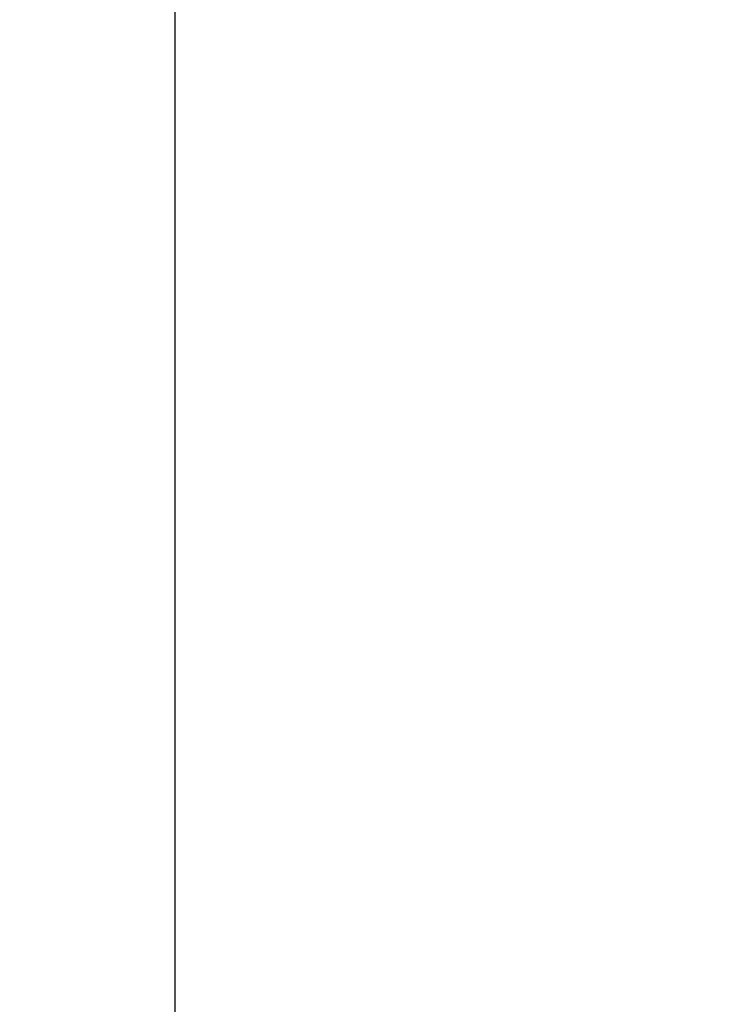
# Model space of a CAD drawing. Header units: millimetres. Extents: x -505 to 505, y 0 to 800.
# Tile 575 of 656: x -151.672 to -151.416, y 342.964 to 343.326. Entities that reach past the tile are written whole.
import ezdxf

# ---------------------------------------------------------------- set-up
doc = ezdxf.new("R2010")
doc.units = ezdxf.units.MM
doc.header["$MEASUREMENT"] = 0
doc.layers.add('IGES level 1', color=255, linetype='Continuous')
doc.layers.add('IGES level 12', color=255, linetype='Continuous')

msp = doc.modelspace()

# ---------------------------------------------------------------- linework, layer by layer
at = {"layer": 'IGES level 1'}
for points in [[(-191.18584, 355.97947, 190.25192), (20.90763, 347.21908, 21.61319), (233.00109, 338.4587, -147.02555)], [(233.00109, 338.4587, -147.02555), (20.90763, 347.21908, 21.61319), (-191.18584, 355.97947, 190.25192)], [(195.47753, 337.9529, -156.76228), (-20.80552, 346.88633, 15.20766), (-237.08857, 355.81976, 187.17759)], [(-237.08857, 355.81976, 187.17759), (-20.80552, 346.88633, 15.20766), (195.47753, 337.9529, -156.76228)]]:
    msp.add_open_spline(points, degree=2, dxfattribs=at)
at = {"layer": 'IGES level 12'}
for points in [[(-233.00109, 338.4587, -147.02555), (-128.94286, 342.75676, -64.28727), (-24.88462, 347.05482, 18.45101)], [(-24.88462, 347.05482, 18.45101), (-128.94286, 342.75676, -64.28727), (-233.00109, 338.4587, -147.02555)], [(-151.61529, 346.7015, -104.00714), (-151.61529, 343.70553, -103.8515), (-151.61529, 340.70957, -103.69587)], [(0, 346.02697, -1.33513), (-97.73877, 341.98994, -79.0487), (-195.47753, 337.9529, -156.76228)], [(-195.47753, 337.9529, -156.76228), (-97.73877, 341.98994, -79.0487), (0, 346.02697, -1.33513)]]:
    msp.add_open_spline(points, degree=2, dxfattribs=at)

doc.saveas('drawing.dxf')
